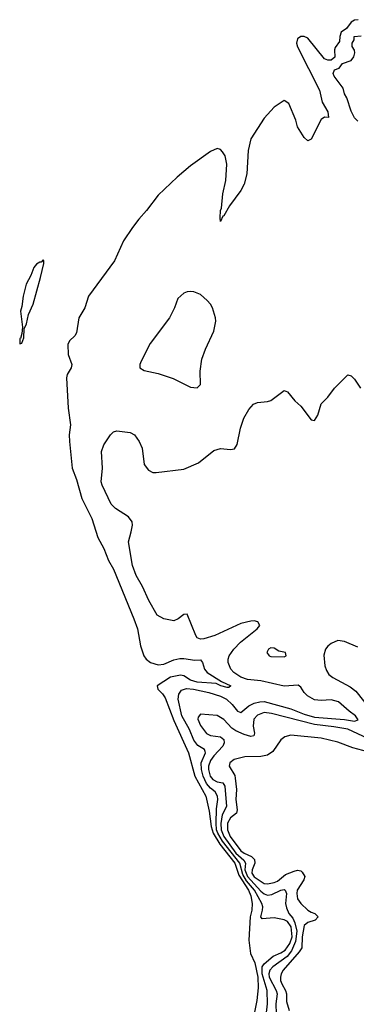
# Model space of a CAD drawing. Header units: inches. Extents: x 1603819 to 1745079, y 385938 to 533966.
# Tile 552 of 561: x 1662770 to 1664780, y 520587 to 526471. Entities that reach past the tile are written whole.
import ezdxf

# ---------------------------------------------------------------- set-up
doc = ezdxf.new("R2010")
doc.units = ezdxf.units.IN
doc.header["$MEASUREMENT"] = 0
doc.layers.add('B6562', color=7, linetype='Continuous')

msp = doc.modelspace()

# ---------------------------------------------------------------- linework, layer by layer
at = {"layer": 'B6562', "color": 5}
for points, elevation in [([(1664791, 526471), (1664770, 526468.3), (1664750, 526456), (1664721.1, 526418.9), (1664690, 526396.9), (1664681.3, 526370), (1664679.8, 526340.2), (1664654.4, 526305.6), (1664650.8, 526290), (1664653.2, 526246.8), (1664630.5, 526229.5), (1664610, 526229.5), (1664590, 526237.4), (1664490, 526361.2), (1664470, 526369.9), (1664450, 526369.9), (1664430, 526356.1), (1664424, 526330), (1664429.2, 526309.2), (1664560.9, 526050), (1664577.2, 525977.2), (1664610, 525921), (1664614.4, 525885.6), (1664590, 525888.7), (1664570, 525875.3), (1664510, 525758), (1664490, 525748), (1664470, 525768), (1664428.7, 525830), (1664419, 525870), (1664378, 525970), (1664350, 525988), (1664290, 525948.7), (1664230, 525882), (1664150, 525759), (1664134.4, 525690), (1664126.4, 525550), (1664110, 525489), (1664090, 525449.3), (1664022.3, 525357.7), (1663990, 525298), (1663983.6, 525296.4), (1663970, 525266), (1663966.6, 525286.6), (1663969.6, 525330), (1663975.5, 525344.5), (1663983, 525430), (1664000.5, 525510), (1664007.2, 525607.2), (1663997, 525657), (1663982, 525682), (1663970, 525695.3), (1663950, 525702), (1663910, 525684), (1663790, 525597.2), (1663710.4, 525529.6), (1663598, 525422), (1663526.8, 525330), (1663480.9, 525279.1), (1663442.8, 525230), (1663390.8, 525150), (1663336, 525030), (1663181.2, 524818.8), (1663158.4, 524750), (1663123.7, 524690), (1663110, 524599), (1663098.5, 524581.4), (1663068.1, 524551.9), (1663056.5, 524530), (1663060.3, 524470), (1663080.4, 524410), (1663077.1, 524390), (1663052.7, 524350), (1663050.4, 524330), (1663059.6, 524150), (1663073.7, 524050), (1663065.2, 523990), (1663066.5, 523950), (1663082.9, 523790), (1663110, 523723), (1663141.6, 523610), (1663200.8, 523490), (1663236.9, 523376.9), (1663273.4, 523310), (1663299.4, 523239.4), (1663330, 523188), (1663452, 522890), (1663472.7, 522830), (1663490.7, 522729.3), (1663512.4, 522670), (1663526.3, 522650), (1663552.2, 522630), (1663596.3, 522616.3), (1663630, 522619.3), (1663690, 522645.5), (1663727.1, 522652.9), (1663750, 522653.8), (1663815.5, 522644.5), (1663850, 522646), (1663861.8, 522630), (1663874, 522590), (1663890.1, 522570.1), (1663975.7, 522515.7), (1664030.3, 522489.7), (1664019.4, 522480.6), (1664010, 522480.3), (1663971.3, 522490), (1663943.8, 522503.8), (1663830, 522511.3), (1663790, 522524.7), (1663750, 522550.3), (1663730, 522554.8), (1663670, 522542.8), (1663591.3, 522490), (1663594.3, 522470), (1663622.9, 522442.9), (1663638.5, 522418.5), (1663690, 522283.7), (1663778.1, 522090), (1663815.8, 521950), (1663880.8, 521830), (1663902.1, 521742.1), (1663914.4, 521650), (1663925.2, 521610), (1663964.4, 521544.4), (1664054.7, 521430), (1664078, 521358), (1664136.8, 521270), (1664150, 521234.2), (1664157.8, 521190), (1664156.7, 521150), (1664145.6, 521110), (1664139.3, 520970), (1664148.9, 520890), (1664173.9, 520833.9), (1664191.5, 520750), (1664194.8, 520685.3), (1664185.8, 520610), (1664159.3, 520470)], 220), ([(1664790, 525864), (1664770, 525885), (1664750, 525923.9), (1664723.2, 526003.2), (1664710, 526027), (1664701.6, 526061.6), (1664647.3, 526132.7), (1664642.6, 526150), (1664649.6, 526170.4), (1664678.6, 526181.4), (1664698, 526210), (1664750, 526226.8), (1664766, 526250), (1664772.3, 526272.3), (1664769.1, 526289.1), (1664755.3, 526310), (1664755.3, 526330), (1664768, 526350), (1664768.7, 526370), (1664810, 526374.9)], 220), ([(1664234.9, 520450), (1664250.1, 520589.9), (1664247.5, 520670), (1664217.6, 520770), (1664218.2, 520810), (1664230.7, 520829.3), (1664284.6, 520875.4), (1664330, 520893.6), (1664355, 520910), (1664383.7, 520950), (1664397.7, 520990), (1664392.1, 521050), (1664370, 521082), (1664350, 521091.6), (1664290, 521102.9), (1664218.4, 521098.4), (1664210.2, 521110), (1664221.1, 521150), (1664222, 521170), (1664216.7, 521190), (1664172.2, 521270), (1664125.5, 521325.5), (1664101.8, 521361.8), (1664085.2, 521430), (1663981.1, 521561.1), (1663952.8, 521610), (1663946.4, 521630), (1663942.9, 521670), (1663945.2, 521754.8), (1663952.9, 521810), (1663950.8, 521830.8), (1663937.4, 521857.4), (1663910, 521879.3), (1663886.5, 521906.5), (1663865.7, 521950), (1663855.5, 521990), (1663854.5, 522030), (1663879.7, 522090), (1663878.4, 522098.4), (1663873.9, 522110), (1663834.4, 522134.4), (1663810, 522165.5), (1663784, 522230), (1663737.8, 522310), (1663716.5, 522410), (1663720.4, 522439.6), (1663736.6, 522463.4), (1663765.5, 522474.5), (1663808.3, 522470), (1663900.4, 522450), (1663970, 522427.7), (1664004.7, 522410), (1664038.7, 522378.7), (1664070, 522337.8), (1664090, 522330.7), (1664138.4, 522370), (1664170, 522386.8), (1664204.6, 522395.4), (1664230, 522395.8), (1664390, 522352), (1664470, 522320.1), (1664530, 522302.2), (1664709.2, 522289.2), (1664770, 522278.8), (1664792.6, 522287.4), (1664776.6, 522310), (1664737.9, 522337.9), (1664674.8, 522394.8), (1664630, 522406.4), (1664570, 522402.8), (1664530, 522407.4), (1664489.6, 522430), (1664469.6, 522450), (1664450, 522481.5), (1664433.9, 522493.9), (1664350, 522487.8), (1664210, 522520.8), (1664130, 522528.6), (1664090, 522542.3), (1664049.3, 522570), (1664031.8, 522590), (1664015.5, 522630), (1664014.2, 522650), (1664020.2, 522670), (1664048.1, 522710), (1664088, 522752), (1664188, 522830), (1664203.6, 522850), (1664192.6, 522872.6), (1664170, 522878.4), (1664150, 522876.8), (1664090, 522862.9), (1663934.8, 522790), (1663870.2, 522770.2), (1663850, 522768.6), (1663830, 522777.4), (1663821.2, 522790), (1663770, 522918), (1663750, 522916), (1663717.2, 522890), (1663690, 522878.7), (1663630, 522890.2), (1663591.5, 522911.5), (1663541, 523001), (1663503.3, 523083.3), (1663466.2, 523150), (1663443.6, 523210), (1663419, 523350), (1663436, 523410), (1663443.1, 523450), (1663441.6, 523470), (1663420.3, 523500.3), (1663342.8, 523550), (1663315.8, 523575.8), (1663262, 523690), (1663255.8, 523710), (1663264.6, 523790), (1663259.5, 523890), (1663273.1, 523930), (1663311.7, 523990), (1663330, 524008.3), (1663350, 524013.5), (1663430, 524003.9), (1663454.8, 523990), (1663484.1, 523950), (1663501.4, 523910), (1663513.8, 523813.8), (1663539.3, 523779.3), (1663566, 523766), (1663585.6, 523765.6), (1663750, 523785.8), (1663837.4, 523822.6), (1663930, 523896), (1663970, 523909.3), (1664030, 523902.9), (1664053.8, 523906.2), (1664068.5, 523931.5), (1664088.7, 524030), (1664108.7, 524090), (1664137.7, 524142.3), (1664167, 524173), (1664190, 524183.7), (1664250, 524189.4), (1664270, 524196), (1664350, 524255.3), (1664370, 524248), (1664413.6, 524193.6), (1664450, 524162), (1664510, 524079), (1664530, 524075.3), (1664550, 524108), (1664570, 524175.3), (1664610, 524215.3), (1664650, 524268.7), (1664730, 524348), (1664750, 524342), (1664770, 524322), (1664805.2, 524270)], 240), ([(1664790, 522721.2), (1664710, 522756), (1664670, 522760.9), (1664630, 522743.7), (1664610, 522726.6), (1664597.1, 522710), (1664587.1, 522672.9), (1664592, 522610), (1664602, 522582), (1664617.3, 522557.3), (1664639.6, 522539.6), (1664744.2, 522484.2), (1664777.8, 522457.8), (1664870, 522343.1)], 260), ([(1664850, 522174.8), (1664730, 522230.8), (1664645.6, 522245.6), (1664530, 522258.3), (1664274.9, 522325.1), (1664230, 522330.3), (1664190, 522315.3), (1664169.1, 522290.9), (1664164.4, 522250), (1664173.1, 522206.9), (1664168.3, 522191.7), (1664150, 522188.3), (1664110, 522199), (1664060.5, 522220.5), (1664037.6, 522237.6), (1663990, 522289.8), (1663950, 522313.6), (1663850, 522320.5), (1663836.3, 522303.7), (1663834.4, 522290), (1663850, 522253.4), (1663886, 522206), (1663910, 522193), (1663970, 522184.4), (1663988.6, 522168.6), (1663991.1, 522150), (1663983, 522130), (1663930, 522072.7), (1663910, 522044.6), (1663897.5, 522010), (1663897, 521990), (1663908, 521950), (1663922.8, 521930), (1663950, 521916.4), (1663982.9, 521910), (1663996, 521890), (1664004.3, 521770), (1663979.8, 521720.2), (1663971.7, 521668.3), (1663974.2, 521630), (1663989.1, 521590), (1664061.5, 521490), (1664108, 521448), (1664118.8, 521430), (1664115.4, 521390), (1664130, 521350.7), (1664210, 521263.5), (1664230, 521246.9), (1664250, 521239.9), (1664276.7, 521243.3), (1664330, 521268.1), (1664350, 521273.3), (1664355, 521270), (1664363, 521250), (1664357.5, 521190), (1664362.9, 521162.9), (1664377.2, 521130), (1664401, 521101), (1664413.9, 521073.9), (1664424.3, 521024.3), (1664417.9, 520962.1), (1664393.5, 520906.5), (1664366.6, 520873.4), (1664281.3, 520810), (1664263.8, 520790), (1664257.5, 520770), (1664260.6, 520750), (1664302.8, 520670), (1664307.5, 520650), (1664300.3, 520590), (1664302.4, 520530)], 260), ([(1664850, 522095.7), (1664759.6, 522119.6), (1664670, 522154.1), (1664570, 522177), (1664390, 522195.9), (1664354.5, 522185.5), (1664330, 522166.9), (1664282.3, 522097.7), (1664250, 522075.4), (1664210, 522068.7), (1664114.1, 522065.9), (1664050, 522050.9), (1664024.2, 522030), (1664021.7, 522010), (1664054.2, 521954.2), (1664057.9, 521937.9), (1664064.7, 521870), (1664061.6, 521810), (1664068.6, 521750), (1664064.7, 521730), (1664030, 521701.9), (1664011.1, 521670), (1664010.9, 521630), (1664027.4, 521590), (1664090, 521503.2), (1664110, 521489.4), (1664153.9, 521470), (1664173.1, 521453.1), (1664174.8, 521430), (1664158.3, 521390), (1664156, 521370), (1664170, 521349.3), (1664230, 521309.4), (1664250, 521306.4), (1664290, 521314.3), (1664310, 521323.8), (1664357.4, 521362.6), (1664410, 521383.5), (1664430, 521387.9), (1664450, 521383.7), (1664457.4, 521377.4), (1664472.5, 521350), (1664466.7, 521330), (1664427.8, 521270), (1664424.9, 521250), (1664430, 521217.3), (1664448.5, 521190), (1664490, 521150.1), (1664510, 521137.3), (1664532.9, 521130), (1664553.4, 521110), (1664534.2, 521090), (1664490, 521076.2), (1664470, 521056.9), (1664457.3, 520990), (1664454.8, 520925.2), (1664440.2, 520899.8), (1664343.3, 520790), (1664331.7, 520770), (1664327.4, 520750), (1664327.7, 520730), (1664334.8, 520710), (1664357.7, 520670), (1664363.2, 520650), (1664363.9, 520603.9), (1664379.5, 520550)], 280)]:
    msp.add_lwpolyline(points, dxfattribs=dict(at, elevation=elevation))
for points, elevation in [([(1662910, 525035.3), (1662897.3, 525022.7), (1662890, 525022.7), (1662870, 525009.4), (1662854.9, 524990), (1662837, 524943), (1662809.1, 524890), (1662790, 524818), (1662783, 524757), (1662774.8, 524730), (1662786.4, 524633.6), (1662783.6, 524596.4), (1662774, 524566), (1662770, 524566), (1662770, 524534), (1662782, 524538), (1662795.3, 524570), (1662796.4, 524623.6), (1662810, 524654), (1662822, 524710), (1662850, 524772), (1662895.1, 524930), (1662913.2, 525013.2), (1662914, 525030)], 220), ([(1663790, 524847.6), (1663770, 524845.1), (1663750, 524836.2), (1663714.7, 524805.3), (1663694.3, 524750), (1663663.9, 524690), (1663550, 524536.9), (1663495.8, 524430), (1663487.7, 524410), (1663488.5, 524390), (1663513.7, 524373.7), (1663596.7, 524356.7), (1663687.6, 524327.6), (1663790, 524275.8), (1663830, 524270.7), (1663849.6, 524290.4), (1663847.6, 524370), (1663858.1, 524441.8), (1663878.8, 524501.2), (1663929.8, 524610), (1663941.1, 524670), (1663939.8, 524690), (1663920.7, 524750), (1663910, 524770.8), (1663890, 524792.9), (1663850, 524829.7), (1663810, 524845.6)], 240), ([(1664270, 522718), (1664256, 522710), (1664245.5, 522690), (1664261, 522670), (1664270, 522666.4), (1664350, 522662.8), (1664362, 522670), (1664358, 522690), (1664318, 522698), (1664290, 522716)], 260)]:
    msp.add_lwpolyline(points, close=True, dxfattribs=dict(at, elevation=elevation))

doc.saveas('drawing.dxf')
